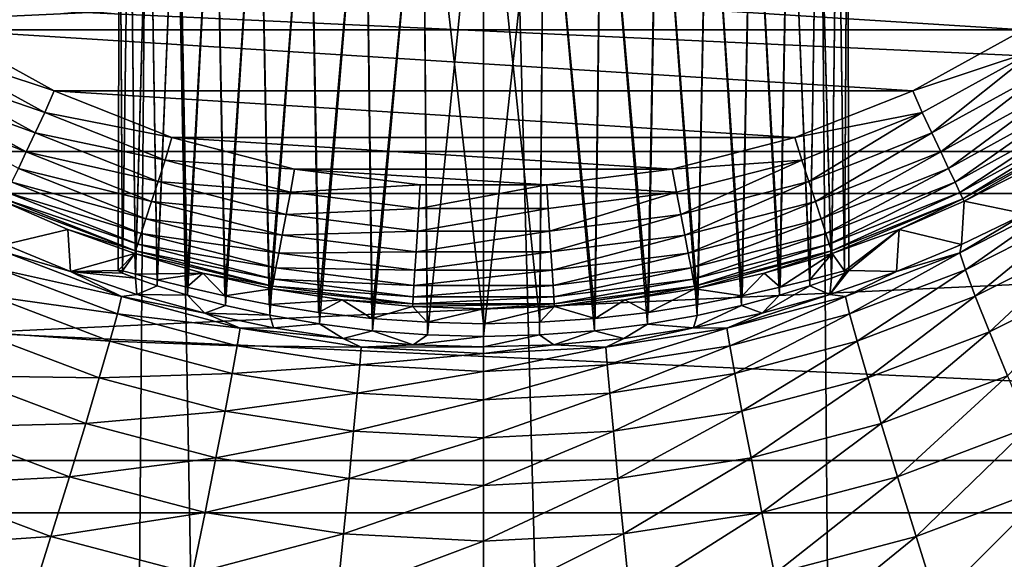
# Model space of a CAD drawing. Header units: metres. Extents: x -22 to 22, y 0 to 204.
# Tile 384 of 497: x -2.67 to 2.99, y 171.73 to 174.83. Entities that reach past the tile are written whole.
import ezdxf

# ---------------------------------------------------------------- set-up
doc = ezdxf.new("R2010")
doc.units = ezdxf.units.M
doc.layers.add('solid_002_SW0002', color=7, linetype='CONTINUOUS')
doc.layers.add('solid_002_SW0002_01', color=7, linetype='CONTINUOUS')

msp = doc.modelspace()

# ---------------------------------------------------------------- linework, layer by layer
at = {"layer": 'solid_002_SW0002'}
for points in [[(-1.887785, 182.670227, 261.700287), (-3.472393, 182.67691, 261.751129), (-2.719687, 81.176041, 275.085602)], [(-1.887785, 182.670227, 261.700287), (-2.719687, 81.176041, 275.085602), (0, 81.175316, 275.040649)], [(-1.887785, 182.670227, 261.700287), (0, 81.175316, 275.040649), (0, 182.667419, 261.678955)], [(2.719617, 81.176041, 275.085602), (1.887785, 182.670227, 261.700287), (0, 182.667419, 261.678955)], [(0, 81.175316, 275.040649), (2.719617, 81.176041, 275.085602), (0, 182.667419, 261.678955)], [(-2.099999, 173.390671, 248.948593), (-2.092617, 176.224991, 248.775787), (-2.092617, 176.228027, 249.124222)], [(-2.099999, 173.390671, 248.948593), (-2.092617, 176.228027, 249.124222), (-2.075305, 173.376251, 249.271103)], [(-2.075019, 173.388031, 248.627045), (-2.092617, 176.224991, 248.775787), (-2.099999, 173.390671, 248.948593)], [(-2.075305, 173.376251, 249.271103), (-2.092617, 176.228027, 249.124222), (-2.035573, 176.231003, 249.465027)], [(-2.075019, 173.388031, 248.627045), (-2.035573, 176.222015, 248.434967), (-2.092617, 176.224991, 248.775787)], [(-2.075305, 173.376251, 249.271103), (-2.035573, 176.231003, 249.465027), (-2.000496, 173.346603, 249.58876)], [(-2.000517, 173.369995, 248.31131), (-2.035573, 176.222015, 248.434967), (-2.075019, 173.388031, 248.627045)], [(-2.000496, 173.346603, 249.58876), (-2.035573, 176.231003, 249.465027), (-1.92292, 176.233871, 249.793991)], [(-2.000517, 173.369995, 248.31131), (-1.92292, 176.219147, 248.106003), (-2.035573, 176.222015, 248.434967)], [(-1.87676, 173.337006, 248.007782), (-1.92292, 176.219147, 248.106003), (-2.000517, 173.369995, 248.31131)], [(-2.000496, 173.346603, 249.58876), (-1.92292, 176.233871, 249.793991), (-1.875557, 173.302277, 249.894608)], [(-1.875557, 173.302277, 249.894608), (-1.92292, 176.233871, 249.793991), (-1.757639, 176.236526, 250.098633)], [(-1.87676, 173.337006, 248.007782), (-1.757639, 176.216492, 247.801376), (-1.92292, 176.219147, 248.106003)], [(-1.70465, 173.294037, 247.723557), (-1.757639, 176.216492, 247.801376), (-1.87676, 173.337006, 248.007782)], [(-1.875557, 173.302277, 249.894608), (-1.757639, 176.236526, 250.098633), (-1.702021, 173.249008, 250.180084)], [(-1.702021, 173.249008, 250.180084), (-1.757639, 176.236526, 250.098633), (-1.545283, 176.238922, 250.371933)], [(-1.70465, 173.294037, 247.723557), (-1.545283, 176.214096, 247.528061), (-1.757639, 176.216492, 247.801376)], [(-1.702021, 173.249008, 250.180084), (-1.545283, 176.238922, 250.371933), (-1.483831, 173.190323, 250.43602)], [(-1.483831, 173.190323, 250.43602), (-1.545283, 176.238922, 250.371933), (-1.289044, 176.240967, 250.607513)], [(-1.483831, 173.190323, 250.43602), (-1.289044, 176.240967, 250.607513), (-1.228096, 173.133072, 250.653458)], [(-1.228096, 173.133072, 250.653458), (-1.289044, 176.240967, 250.607513), (-0.999916, 176.24263, 250.796448)], [(-1.228096, 173.133072, 250.653458), (-0.999916, 176.24263, 250.796448), (-0.943473, 173.083237, 250.826126)], [(-0.943473, 173.083237, 250.826126), (-0.999916, 176.24263, 250.796448), (-0.681011, 176.243851, 250.936417)], [(-0.943473, 173.083237, 250.826126), (-0.681011, 176.243851, 250.936417), (-0.638995, 173.044083, 250.950424)], [(-0.638995, 173.044083, 250.950424), (-0.681011, 176.243851, 250.936417), (-0.348293, 176.244583, 251.02066)], [(-0.638995, 173.044083, 250.950424), (-0.348293, 176.244583, 251.02066), (-0.321844, 173.020294, 251.025192)], [(-1.487715, 173.2444, 247.467865), (-1.545283, 176.214096, 247.528061), (-1.70465, 173.294037, 247.723557)], [(-1.487715, 173.2444, 247.467865), (-1.289044, 176.212051, 247.292496), (-1.545283, 176.214096, 247.528061)], [(-1.232563, 173.194351, 247.249771), (-1.289044, 176.212051, 247.292496), (-1.487715, 173.2444, 247.467865)], [(-1.232563, 173.194351, 247.249771), (-0.999916, 176.210388, 247.103561), (-1.289044, 176.212051, 247.292496)], [(-0.94777, 173.149994, 247.076035), (-0.999916, 176.210388, 247.103561), (-1.232563, 173.194351, 247.249771)], [(-0.94777, 173.149994, 247.076035), (-0.681011, 176.209167, 246.963593), (-0.999916, 176.210388, 247.103561)], [(-0.642319, 173.114548, 246.950638), (-0.681011, 176.209167, 246.963593), (-0.94777, 173.149994, 247.076035)], [(-0.642319, 173.114548, 246.950638), (-0.348293, 176.208435, 246.879333), (-0.681011, 176.209167, 246.963593)], [(-0.323712, 173.092941, 246.875107), (-0.348293, 176.208435, 246.879333), (-0.642319, 173.114548, 246.950638)], [(0, 173.084946, 246.850006), (0, 176.208176, 246.850006), (-0.348293, 176.208435, 246.879333)], [(0, 173.084946, 246.850006), (-0.348293, 176.208435, 246.879333), (-0.323712, 173.092941, 246.875107)], [(20.197836, 175.91188, 0.72), (-20.197836, 175.91188, 0.72), (-19.582014, 174.07486, 0.72)], [(20.239058, 173.833023), (-20.239056, 173.833023), (-20.874525, 175.732819)], [(20.874525, 175.732819), (20.239058, 173.833023), (-20.874525, 175.732819)], [(3.104358, 174.773376, 241.25), (-3.104358, 174.773376, 241.25), (-3.694236, 175.20256, 241.25)], [(3.694235, 175.20256, 241.25), (3.104358, 174.773376, 241.25), (-3.694236, 175.20256, 241.25)], [(-3.174498, 174.657791, 241.263153), (-3.104358, 174.773376, 241.25), (-2.467815, 174.423157, 241.25)], [(2.467815, 174.423157, 241.25), (-2.467815, 174.423157, 241.25), (-3.104358, 174.773376, 241.25)], [(3.104358, 174.773376, 241.25), (2.467815, 174.423157, 241.25), (-3.104358, 174.773376, 241.25)], [(-3.244217, 174.547928, 241.30217), (-3.174498, 174.657791, 241.263153), (-2.522523, 174.299362, 241.263153)], [(-2.522523, 174.299362, 241.263153), (-3.174498, 174.657791, 241.263153), (-2.467815, 174.423157, 241.25)], [(-3.308585, 174.446503, 241.365585), (-3.244217, 174.547928, 241.30217), (-2.577923, 174.181641, 241.30217)], [(-2.577923, 174.181641, 241.30217), (-3.244217, 174.547928, 241.30217), (-2.522523, 174.299362, 241.263153)], [(-3.365179, 174.35733, 241.451004), (-3.308585, 174.446503, 241.365585), (-2.629072, 174.072937, 241.365585)], [(-2.629072, 174.072937, 241.365585), (-3.308585, 174.446503, 241.365585), (-2.577923, 174.181641, 241.30217)], [(-2.522523, 174.299362, 241.263153), (-2.467815, 174.423157, 241.25), (-1.790911, 174.154541, 241.25)], [(1.790911, 174.154541, 241.25), (-1.790911, 174.154541, 241.25), (-2.467815, 174.423157, 241.25)], [(2.467815, 174.423157, 241.25), (1.790911, 174.154541, 241.25), (-2.467815, 174.423157, 241.25)], [(-2.674042, 173.977371, 241.451004), (-3.365179, 174.35733, 241.451004), (-2.629072, 174.072937, 241.365585)], [(-2.577923, 174.181641, 241.30217), (-2.522523, 174.299362, 241.263153), (-1.830767, 174.025482, 241.263153)], [(-1.830767, 174.025482, 241.263153), (-2.522523, 174.299362, 241.263153), (-1.790911, 174.154541, 241.25)], [(-2.629072, 174.072937, 241.365585), (-2.577923, 174.181641, 241.30217), (-1.870974, 173.901733, 241.30217)], [(-1.870974, 173.901733, 241.30217), (-2.577923, 174.181641, 241.30217), (-1.830767, 174.025482, 241.263153)], [(-1.830767, 174.025482, 241.263153), (-1.790911, 174.154541, 241.25), (-1.08553, 173.973511, 241.25)], [(1.085529, 173.973511, 241.25), (-1.08553, 173.973511, 241.25), (-1.790911, 174.154541, 241.25)], [(1.790911, 174.154541, 241.25), (1.085529, 173.973511, 241.25), (-1.790911, 174.154541, 241.25)], [(19.582014, 174.07486, 0.72), (-19.582014, 174.07486, 0.72), (-18.79812, 172.298904, 0.72)], [(-2.674042, 173.977371, 241.451004), (-2.629072, 174.072937, 241.365585), (-1.908096, 173.787491, 241.365585)], [(-1.908096, 173.787491, 241.365585), (-2.629072, 174.072937, 241.365585), (-1.870974, 173.901733, 241.30217)], [(-1.870974, 173.901733, 241.30217), (-1.830767, 174.025482, 241.263153), (-1.110138, 173.840454, 241.263153)], [(-1.110138, 173.840454, 241.263153), (-1.830767, 174.025482, 241.263153), (-1.08553, 173.973511, 241.25)], [(-2.711141, 173.898529, 241.555222), (-2.674042, 173.977371, 241.451004), (-1.940734, 173.687027, 241.451004)], [(-1.940734, 173.687027, 241.451004), (-2.674042, 173.977371, 241.451004), (-1.908096, 173.787491, 241.365585)], [(-1.110138, 173.840454, 241.263153), (-1.08553, 173.973511, 241.25), (-0.364764, 173.882187, 241.25)], [(0.364763, 173.882187, 241.25), (-0.364764, 173.882187, 241.25), (-1.08553, 173.973511, 241.25)], [(1.085529, 173.973511, 241.25), (0.364763, 173.882187, 241.25), (-1.08553, 173.973511, 241.25)], [(-2.738971, 173.839386, 241.674301), (-2.711141, 173.898529, 241.555222), (-1.967659, 173.604172, 241.555222)], [(-1.967659, 173.604172, 241.555222), (-2.711141, 173.898529, 241.555222), (-1.940734, 173.687027, 241.451004)], [(-1.908096, 173.787491, 241.365585), (-1.870974, 173.901733, 241.30217), (-1.134519, 173.712646, 241.30217)], [(-1.134519, 173.712646, 241.30217), (-1.870974, 173.901733, 241.30217), (-1.110138, 173.840454, 241.263153)], [(-2.756485, 173.80217, 241.803772), (-2.738971, 173.839386, 241.674301), (-1.987858, 173.542007, 241.674301)], [(-1.987858, 173.542007, 241.674301), (-2.738971, 173.839386, 241.674301), (-1.967659, 173.604172, 241.555222)], [(-1.134519, 173.712646, 241.30217), (-1.110138, 173.840454, 241.263153), (-0.372002, 173.747208, 241.263153)], [(-0.372002, 173.747208, 241.263153), (-1.110138, 173.840454, 241.263153), (-0.364764, 173.882187, 241.25)], [(19.429903, 171.997269), (-19.429903, 171.997253), (-20.239056, 173.833023)], [(20.239058, 173.833023), (19.429903, 171.997269), (-20.239056, 173.833023)], [(-2.000568, 173.502884, 241.803772), (-2.763016, 173.7883, 241.93779), (-2.756485, 173.80217, 241.803772)], [(-2.749264, 173.53978, 254.544785), (-2.763016, 173.7883, 241.93779), (-2.388876, 173.626389, 241.93779)], [(-2.000568, 173.502884, 241.803772), (-2.388876, 173.626389, 241.93779), (-2.763016, 173.7883, 241.93779)], [(-2.000568, 173.502884, 241.803772), (-2.756485, 173.80217, 241.803772), (-1.987858, 173.542007, 241.674301)], [(-1.940734, 173.687027, 241.451004), (-1.908096, 173.787491, 241.365585), (-1.157029, 173.594635, 241.365585)], [(-1.157029, 173.594635, 241.365585), (-1.908096, 173.787491, 241.365585), (-1.134519, 173.712646, 241.30217)], [(-0.380171, 173.61734, 241.30217), (-1.134519, 173.712646, 241.30217), (-0.372002, 173.747208, 241.263153)], [(-1.967659, 173.604172, 241.555222), (-1.940734, 173.687027, 241.451004), (-1.17682, 173.490891, 241.451004)], [(-1.17682, 173.490891, 241.451004), (-1.940734, 173.687027, 241.451004), (-1.157029, 173.594635, 241.365585)], [(-1.157029, 173.594635, 241.365585), (-1.134519, 173.712646, 241.30217), (-0.380171, 173.61734, 241.30217)], [(-2.37504, 173.385315, 254.53125), (-2.749264, 173.53978, 254.544785), (-2.388876, 173.626389, 241.93779)], [(-2.37504, 173.385315, 254.53125), (-2.388876, 173.626389, 241.93779), (-2.005308, 173.488297, 241.93779)], [(-2.000568, 173.502884, 241.803772), (-2.005308, 173.488297, 241.93779), (-2.388876, 173.626389, 241.93779)], [(-0.387714, 173.497452, 241.365585), (-1.157029, 173.594635, 241.365585), (-0.380171, 173.61734, 241.30217)], [(-1.987858, 173.542007, 241.674301), (-1.967659, 173.604172, 241.555222), (-1.193147, 173.405304, 241.555222)], [(-1.193147, 173.405304, 241.555222), (-1.967659, 173.604172, 241.555222), (-1.17682, 173.490891, 241.451004)], [(-1.17682, 173.490891, 241.451004), (-1.157029, 173.594635, 241.365585), (-0.387714, 173.497452, 241.365585)], [(-2.73846, 173.492584, 254.974823), (-2.749264, 173.53978, 254.544785), (-2.37504, 173.385315, 254.53125)], [(-1.213102, 173.30069, 241.803772), (-2.005308, 173.488297, 241.93779), (-2.000568, 173.502884, 241.803772)], [(-2.000568, 173.502884, 241.803772), (-1.987858, 173.542007, 241.674301), (-1.205394, 173.341095, 241.674301)], [(-1.213102, 173.30069, 241.803772), (-2.000568, 173.502884, 241.803772), (-1.205394, 173.341095, 241.674301)], [(-1.205394, 173.341095, 241.674301), (-1.987858, 173.542007, 241.674301), (-1.193147, 173.405304, 241.555222)], [(-2.73846, 173.492584, 254.974823), (-2.080375, 173.241028, 254.952728), (-2.770292, 173.395264, 255.400452)], [(-2.73846, 173.492584, 254.974823), (-2.37504, 173.385315, 254.53125), (-2.080375, 173.241028, 254.952728)], [(-2.099999, 173.390671, 248.948593), (-2.37504, 173.385315, 254.53125), (-2.005308, 173.488297, 241.93779)], [(-2.075019, 173.388031, 248.627045), (-2.099999, 173.390671, 248.948593), (-2.005308, 173.488297, 241.93779)], [(-2.000517, 173.369995, 248.31131), (-2.075019, 173.388031, 248.627045), (-2.005308, 173.488297, 241.93779)], [(-2.000517, 173.369995, 248.31131), (-2.005308, 173.488297, 241.93779), (-1.613827, 173.374557, 241.93779)], [(-1.213102, 173.30069, 241.803772), (-1.613827, 173.374557, 241.93779), (-2.005308, 173.488297, 241.93779)], [(-1.193147, 173.405304, 241.555222), (-1.17682, 173.490891, 241.451004), (-0.394346, 173.392044, 241.451004)], [(-0.394346, 173.392044, 241.451004), (-1.17682, 173.490891, 241.451004), (-0.387714, 173.497452, 241.365585)], [(-2.770292, 173.395264, 255.400452), (-2.104257, 173.141693, 255.378418), (-2.827332, 173.242538, 255.806747)], [(-2.080375, 173.241028, 254.952728), (-2.104257, 173.141693, 255.378418), (-2.770292, 173.395264, 255.400452)], [(-2.099999, 173.390671, 248.948593), (-2.075305, 173.376251, 249.271103), (-2.37504, 173.385315, 254.53125)], [(-1.205394, 173.341095, 241.674301), (-1.193147, 173.405304, 241.555222), (-0.399817, 173.305084, 241.555222)], [(-0.399817, 173.305084, 241.555222), (-1.193147, 173.405304, 241.555222), (-0.394346, 173.392044, 241.451004)], [(-2.000496, 173.346603, 249.58876), (-1.992303, 173.253708, 254.519669), (-2.37504, 173.385315, 254.53125)], [(-2.080375, 173.241028, 254.952728), (-2.37504, 173.385315, 254.53125), (-1.992303, 173.253708, 254.519669)], [(-2.075305, 173.376251, 249.271103), (-2.000496, 173.346603, 249.58876), (-2.37504, 173.385315, 254.53125)], [(-1.87676, 173.337006, 248.007782), (-2.000517, 173.369995, 248.31131), (-1.613827, 173.374557, 241.93779)], [(-2.000496, 173.346603, 249.58876), (-1.875557, 173.302277, 249.894608), (-1.992303, 173.253708, 254.519669)], [(-1.70465, 173.294037, 247.723557), (-1.87676, 173.337006, 248.007782), (-1.613827, 173.374557, 241.93779)], [(-1.487715, 173.2444, 247.467865), (-1.70465, 173.294037, 247.723557), (-1.613827, 173.374557, 241.93779)], [(-1.487715, 173.2444, 247.467865), (-1.613827, 173.374557, 241.93779), (-1.215976, 173.285629, 241.93779)], [(-1.213102, 173.30069, 241.803772), (-1.215976, 173.285629, 241.93779), (-1.613827, 173.374557, 241.93779)], [(-1.213102, 173.30069, 241.803772), (-1.205394, 173.341095, 241.674301), (-0.403922, 173.239853, 241.674301)], [(-0.403922, 173.239853, 241.674301), (-1.205394, 173.341095, 241.674301), (-0.399817, 173.305084, 241.555222)], [(-1.875557, 173.302277, 249.894608), (-1.702021, 173.249008, 250.180084), (-1.992303, 173.253708, 254.519669)], [(-1.232563, 173.194351, 247.249771), (-1.487715, 173.2444, 247.467865), (-1.215976, 173.285629, 241.93779)], [(-1.232563, 173.194351, 247.249771), (-1.215976, 173.285629, 241.93779), (-0.813327, 173.221863, 241.93779)], [(-0.406504, 173.198807, 241.803772), (-1.215976, 173.285629, 241.93779), (-1.213102, 173.30069, 241.803772)], [(-0.406504, 173.198807, 241.803772), (-0.813327, 173.221863, 241.93779), (-1.215976, 173.285629, 241.93779)], [(-0.406504, 173.198807, 241.803772), (-1.213102, 173.30069, 241.803772), (-0.403922, 173.239853, 241.674301)], [(-2.827332, 173.242538, 255.806747), (-2.147305, 172.984573, 255.78476), (-2.908364, 173.037628, 256.185028)], [(-2.104257, 173.141693, 255.378418), (-2.147305, 172.984573, 255.78476), (-2.827332, 173.242538, 255.806747)], [(-2.080375, 173.241028, 254.952728), (-1.399661, 173.059357, 254.936752), (-2.104257, 173.141693, 255.378418)], [(-2.080375, 173.241028, 254.952728), (-1.992303, 173.253708, 254.519669), (-1.602431, 173.145416, 254.510117)], [(-2.080375, 173.241028, 254.952728), (-1.602431, 173.145416, 254.510117), (-1.399661, 173.059357, 254.936752)], [(-1.702021, 173.249008, 250.180084), (-1.602431, 173.145416, 254.510117), (-1.992303, 173.253708, 254.519669)], [(-1.702021, 173.249008, 250.180084), (-1.483831, 173.190323, 250.43602), (-1.602431, 173.145416, 254.510117)], [(-0.94777, 173.149994, 247.076035), (-1.232563, 173.194351, 247.249771), (-0.813327, 173.221863, 241.93779)], [(-0.642319, 173.114548, 246.950638), (-0.94777, 173.149994, 247.076035), (-0.813327, 173.221863, 241.93779)], [(-0.642319, 173.114548, 246.950638), (-0.813327, 173.221863, 241.93779), (-0.407467, 173.183487, 241.93779)], [(-0.406504, 173.198807, 241.803772), (-0.407467, 173.183487, 241.93779), (-0.813327, 173.221863, 241.93779)], [(-1.483831, 173.190323, 250.43602), (-1.228096, 173.133072, 250.653458), (-1.602431, 173.145416, 254.510117)], [(-0.323712, 173.092941, 246.875107), (-0.642319, 173.114548, 246.950638), (-0.407467, 173.183487, 241.93779)], [(0.406504, 173.198807, 241.803772), (0, 173.170685, 241.93779), (-0.407467, 173.183487, 241.93779)], [(0.406504, 173.198807, 241.803772), (-0.407467, 173.183487, 241.93779), (-0.406504, 173.198807, 241.803772)], [(-2.104257, 173.141693, 255.378418), (-1.415582, 172.958618, 255.362488), (-2.147305, 172.984573, 255.78476)], [(-1.399661, 173.059357, 254.936752), (-1.415582, 172.958618, 255.362488), (-2.104257, 173.141693, 255.378418)], [(-1.228096, 173.133072, 250.653458), (-1.206821, 173.060806, 254.502686), (-1.602431, 173.145416, 254.510117)], [(-1.399661, 173.059357, 254.936752), (-1.602431, 173.145416, 254.510117), (-1.206821, 173.060806, 254.502686)], [(-1.228096, 173.133072, 250.653458), (-0.943473, 173.083237, 250.826126), (-1.206821, 173.060806, 254.502686)], [(-1.399661, 173.059357, 254.936752), (-0.703492, 172.949585, 254.927094), (-1.415582, 172.958618, 255.362488)], [(-1.399661, 173.059357, 254.936752), (-1.206821, 173.060806, 254.502686), (-0.806909, 173.000168, 254.497375)], [(-1.399661, 173.059357, 254.936752), (-0.806909, 173.000168, 254.497375), (-0.703492, 172.949585, 254.927094)], [(-0.943473, 173.083237, 250.826126), (-0.806909, 173.000168, 254.497375), (-1.206821, 173.060806, 254.502686)], [(-0.943473, 173.083237, 250.826126), (-0.638995, 173.044083, 250.950424), (-0.806909, 173.000168, 254.497375)], [(-2.908364, 173.037628, 256.185028), (-2.208604, 172.773026, 256.163116), (-3.011664, 172.784927, 256.527252)], [(-2.147305, 172.984573, 255.78476), (-2.208604, 172.773026, 256.163116), (-2.908364, 173.037628, 256.185028)], [(-0.638995, 173.044083, 250.950424), (-0.404149, 172.963699, 254.494171), (-0.806909, 173.000168, 254.497375)], [(-0.703492, 172.949585, 254.927094), (-0.806909, 173.000168, 254.497375), (-0.404149, 172.963699, 254.494171)], [(-0.638995, 173.044083, 250.950424), (-0.321844, 173.020294, 251.025192), (-0.404149, 172.963699, 254.494171)], [(-0.321844, 173.020294, 251.025192), (0, 173.011627, 251.050003), (-0.404149, 172.963699, 254.494171)], [(0, 173.011627, 251.050003), (0, 172.951538, 254.493057), (-0.404149, 172.963699, 254.494171)], [(0.3216, 173.020279, 251.025223), (0.404113, 172.963699, 254.494171), (0, 172.951538, 254.493057)], [(-2.147305, 172.984573, 255.78476), (-1.444406, 172.798386, 255.768875), (-2.208604, 172.773026, 256.163116)], [(-1.415582, 172.958618, 255.362488), (-1.444406, 172.798386, 255.768875), (-2.147305, 172.984573, 255.78476)], [(-1.415582, 172.958618, 255.362488), (-0.71145, 172.848007, 255.352859), (-1.444406, 172.798386, 255.768875)], [(-0.703492, 172.949585, 254.927094), (-0.71145, 172.848007, 255.352859), (-1.415582, 172.958618, 255.362488)], [(-0.703492, 172.949585, 254.927094), (0, 172.912827, 254.923874), (-0.71145, 172.848007, 255.352859)], [(-0.703492, 172.949585, 254.927094), (-0.404149, 172.963699, 254.494171), (0, 172.951538, 254.493057)], [(-0.71145, 172.848007, 255.352859), (-0.725896, 172.685913, 255.759262), (-1.444406, 172.798386, 255.768875)], [(-0.71145, 172.848007, 255.352859), (0, 172.810974, 255.34964), (-0.725896, 172.685913, 255.759262)], [(-3.011664, 172.784927, 256.527252), (-2.286847, 172.51152, 256.505371), (-3.13503, 172.489792, 256.826141)], [(-2.208604, 172.773026, 256.163116), (-2.286847, 172.51152, 256.505371), (-3.011664, 172.784927, 256.527252)], [(-2.208604, 172.773026, 256.163116), (-1.48552, 172.582062, 256.147247), (-2.286847, 172.51152, 256.505371)], [(-1.444406, 172.798386, 255.768875), (-1.48552, 172.582062, 256.147247), (-2.208604, 172.773026, 256.163116)], [(-1.444406, 172.798386, 255.768875), (-0.725896, 172.685913, 255.759262), (-1.48552, 172.582062, 256.147247)], [(-0.725896, 172.685913, 255.759262), (-0.746522, 172.466721, 256.137665), (-1.48552, 172.582062, 256.147247)], [(-0.725896, 172.685913, 255.759262), (0, 172.648254, 255.756058), (-0.746522, 172.466721, 256.137665)], [(-1.48552, 172.582062, 256.147247), (-1.538049, 172.314255, 256.489563), (-2.286847, 172.51152, 256.505371)], [(-1.48552, 172.582062, 256.147247), (-0.746522, 172.466721, 256.137665), (-1.538049, 172.314255, 256.489563)], [(-3.13503, 172.489792, 256.826141), (-2.380368, 172.205658, 256.804321), (-3.275837, 172.158524, 257.075317)], [(-2.286847, 172.51152, 256.505371), (-2.380368, 172.205658, 256.804321), (-3.13503, 172.489792, 256.826141)], [(-2.286847, 172.51152, 256.505371), (-1.538049, 172.314255, 256.489563), (-2.380368, 172.205658, 256.804321)], [(-0.746522, 172.466721, 256.137665), (-0.772889, 172.195114, 256.47998), (-1.538049, 172.314255, 256.489563)], [(-0.746522, 172.466721, 256.137665), (0, 172.428116, 256.13446), (-0.772889, 172.195114, 256.47998)], [(-1.538049, 172.314255, 256.489563), (-1.600873, 172.000671, 256.788513), (-2.380368, 172.205658, 256.804321)], [(-1.538049, 172.314255, 256.489563), (-0.772889, 172.195114, 256.47998), (-1.600873, 172.000671, 256.788513)], [(18.79812, 172.298904, 0.72), (-18.79812, 172.298904, 0.72), (-17.854202, 170.604904, 0.72)], [(-2.380368, 172.205658, 256.804321), (-2.487177, 171.861938, 257.053528), (-3.275837, 172.158524, 257.075317)], [(-2.380368, 172.205658, 256.804321), (-1.600873, 172.000671, 256.788513), (-2.487177, 171.861938, 257.053528)], [(-3.275837, 172.158524, 257.075317), (-2.487177, 171.861938, 257.053528), (-3.431086, 171.798172, 257.26947)], [(-0.772889, 172.195114, 256.47998), (-0.804436, 171.876877, 256.778961), (-1.600873, 172.000671, 256.788513)], [(-0.772889, 172.195114, 256.47998), (0, 172.155243, 256.476807), (-0.804436, 171.876877, 256.778961)], [(19.429903, 171.997269), (18.454901, 170.245438), (-19.429903, 171.997253)], [(18.454901, 170.245438), (-18.454901, 170.245438), (-19.429903, 171.997253)], [(-1.600873, 172.000671, 256.788513), (-1.672655, 171.647995, 257.03775), (-2.487177, 171.861938, 257.053528)], [(-1.600873, 172.000671, 256.788513), (-0.804436, 171.876877, 256.778961), (-1.672655, 171.647995, 257.03775)], [(-2.487177, 171.861938, 257.053528), (-2.604998, 171.487686, 257.247711), (-3.431086, 171.798172, 257.26947)], [(-2.487177, 171.861938, 257.053528), (-1.672655, 171.647995, 257.03775), (-2.604998, 171.487686, 257.247711)], [(-0.804436, 171.876877, 256.778961), (-0.840491, 171.518784, 257.028198), (-1.672655, 171.647995, 257.03775)], [(-0.804436, 171.876877, 256.778961), (0, 171.835449, 256.775787), (-0.840491, 171.518784, 257.028198)], [(-3.431086, 171.798172, 257.26947), (-2.604998, 171.487686, 257.247711), (-3.597471, 171.416412, 257.40448)]]:
    msp.add_3dface(points, dxfattribs=at)
at = {"layer": 'solid_002_SW0002_01'}
for points in [[(2.719617, 81.176041, 275.085602), (3.472393, 182.67691, 261.751129), (1.887785, 182.670227, 261.700287)], [(2.719617, 81.176041, 275.085602), (5.436296, 81.178215, 275.220306), (3.472393, 182.67691, 261.751129)], [(-0.321844, 173.020294, 251.025192), (-0.348293, 176.244583, 251.02066), (0, 176.244843, 251.050003)], [(-0.321844, 173.020294, 251.025192), (0, 176.244843, 251.050003), (0, 173.011627, 251.050003)], [(0, 173.011627, 251.050003), (0, 176.244843, 251.050003), (0.348293, 176.244583, 251.02066)], [(0.3216, 173.020279, 251.025223), (0, 173.011627, 251.050003), (0.348293, 176.244583, 251.02066)], [(0.3216, 173.020279, 251.025223), (0.348293, 176.244583, 251.02066), (0.638576, 173.044037, 250.950562)], [(0.638576, 173.044037, 250.950562), (0.348293, 176.244583, 251.02066), (0.681011, 176.243851, 250.936417)], [(0.638576, 173.044037, 250.950562), (0.681011, 176.243851, 250.936417), (0.942956, 173.083145, 250.826385)], [(0.942956, 173.083145, 250.826385), (0.681011, 176.243851, 250.936417), (0.999916, 176.24263, 250.796448)], [(0.942956, 173.083145, 250.826385), (0.999916, 176.24263, 250.796448), (1.227582, 173.132965, 250.653839)], [(1.227582, 173.132965, 250.653839), (0.999916, 176.24263, 250.796448), (1.289044, 176.240967, 250.607513)], [(1.227582, 173.132965, 250.653839), (1.289044, 176.240967, 250.607513), (1.483387, 173.190216, 250.436462)], [(1.483387, 173.190216, 250.436462), (1.289044, 176.240967, 250.607513), (1.545283, 176.238922, 250.371933)], [(1.483387, 173.190216, 250.436462), (1.545283, 176.238922, 250.371933), (1.701681, 173.248901, 250.180557)], [(1.701681, 173.248901, 250.180557), (1.545283, 176.238922, 250.371933), (1.757639, 176.236526, 250.098633)], [(1.704775, 173.294083, 247.723724), (1.757639, 176.216492, 247.801376), (1.545283, 176.214096, 247.528061)], [(1.701681, 173.248901, 250.180557), (1.757639, 176.236526, 250.098633), (1.875287, 173.302185, 249.895142)], [(1.876844, 173.337036, 248.00795), (1.757639, 176.216492, 247.801376), (1.704775, 173.294083, 247.723724)], [(1.875287, 173.302185, 249.895142), (1.757639, 176.236526, 250.098633), (1.92292, 176.233871, 249.793991)], [(1.876844, 173.337036, 248.00795), (1.92292, 176.219147, 248.106003), (1.757639, 176.216492, 247.801376)], [(1.875287, 173.302185, 249.895142), (1.92292, 176.233871, 249.793991), (2.000273, 173.346527, 249.589462)], [(2.000656, 173.370026, 248.311737), (1.92292, 176.219147, 248.106003), (1.876844, 173.337036, 248.00795)], [(2.000273, 173.346527, 249.589462), (1.92292, 176.233871, 249.793991), (2.035573, 176.231003, 249.465027)], [(2.000656, 173.370026, 248.311737), (2.035573, 176.222015, 248.434967), (1.92292, 176.219147, 248.106003)], [(2.000273, 173.346527, 249.589462), (2.035573, 176.231003, 249.465027), (2.075166, 173.37619, 249.272003)], [(2.075137, 173.388046, 248.627808), (2.035573, 176.222015, 248.434967), (2.000656, 173.370026, 248.311737)], [(2.075166, 173.37619, 249.272003), (2.035573, 176.231003, 249.465027), (2.092617, 176.228027, 249.124222)], [(2.075137, 173.388046, 248.627808), (2.092617, 176.224991, 248.775787), (2.035573, 176.222015, 248.434967)], [(2.1, 173.390656, 248.949615), (2.092617, 176.224991, 248.775787), (2.075137, 173.388046, 248.627808)], [(2.075166, 173.37619, 249.272003), (2.092617, 176.228027, 249.124222), (2.1, 173.390656, 248.949615)], [(2.1, 173.390656, 248.949615), (2.092617, 176.228027, 249.124222), (2.092617, 176.224991, 248.775787)], [(0.323937, 173.092957, 246.875137), (0.348293, 176.208435, 246.879333), (0, 176.208176, 246.850006)], [(0.323937, 173.092957, 246.875137), (0, 176.208176, 246.850006), (0, 173.084946, 246.850006)], [(0.642696, 173.114578, 246.95076), (0.348293, 176.208435, 246.879333), (0.323937, 173.092957, 246.875137)], [(0.642696, 173.114578, 246.95076), (0.681011, 176.209167, 246.963593), (0.348293, 176.208435, 246.879333)], [(0.948221, 173.150055, 247.076263), (0.681011, 176.209167, 246.963593), (0.642696, 173.114578, 246.95076)], [(0.948221, 173.150055, 247.076263), (0.999916, 176.210388, 247.103561), (0.681011, 176.209167, 246.963593)], [(1.23297, 173.194427, 247.250061), (0.999916, 176.210388, 247.103561), (0.948221, 173.150055, 247.076263)], [(1.23297, 173.194427, 247.250061), (1.289044, 176.212051, 247.292496), (0.999916, 176.210388, 247.103561)], [(1.488004, 173.244461, 247.468155), (1.289044, 176.212051, 247.292496), (1.23297, 173.194427, 247.250061)], [(1.488004, 173.244461, 247.468155), (1.545283, 176.214096, 247.528061), (1.289044, 176.212051, 247.292496)], [(1.704775, 173.294083, 247.723724), (1.545283, 176.214096, 247.528061), (1.488004, 173.244461, 247.468155)], [(20.197836, 175.91188, 0.72), (-19.582014, 174.07486, 0.72), (19.582014, 174.07486, 0.72)], [(3.174498, 174.657791, 241.263153), (2.467815, 174.423157, 241.25), (3.104358, 174.773376, 241.25)], [(3.174498, 174.657791, 241.263153), (2.522523, 174.299362, 241.263153), (2.467815, 174.423157, 241.25)], [(2.577923, 174.181641, 241.30217), (2.522523, 174.299362, 241.263153), (3.174498, 174.657791, 241.263153)], [(3.244217, 174.547928, 241.30217), (2.577923, 174.181641, 241.30217), (3.174498, 174.657791, 241.263153)], [(2.629072, 174.072937, 241.365585), (2.577923, 174.181641, 241.30217), (3.244217, 174.547928, 241.30217)], [(3.308585, 174.446503, 241.365585), (2.629072, 174.072937, 241.365585), (3.244217, 174.547928, 241.30217)], [(2.522523, 174.299362, 241.263153), (1.790911, 174.154541, 241.25), (2.467815, 174.423157, 241.25)], [(2.674042, 173.977371, 241.451004), (2.629072, 174.072937, 241.365585), (3.308585, 174.446503, 241.365585)], [(3.365179, 174.35733, 241.451004), (2.674042, 173.977371, 241.451004), (3.308585, 174.446503, 241.365585)], [(2.711141, 173.898529, 241.555222), (2.674042, 173.977371, 241.451004), (3.365179, 174.35733, 241.451004)], [(3.411866, 174.283752, 241.555222), (2.711141, 173.898529, 241.555222), (3.365179, 174.35733, 241.451004)], [(2.522523, 174.299362, 241.263153), (1.830767, 174.025482, 241.263153), (1.790911, 174.154541, 241.25)], [(1.870974, 173.901733, 241.30217), (1.830767, 174.025482, 241.263153), (2.522523, 174.299362, 241.263153)], [(2.577923, 174.181641, 241.30217), (1.870974, 173.901733, 241.30217), (2.522523, 174.299362, 241.263153)], [(2.738971, 173.839386, 241.674301), (2.711141, 173.898529, 241.555222), (3.411866, 174.283752, 241.555222)], [(3.446889, 174.228577, 241.674301), (2.738971, 173.839386, 241.674301), (3.411866, 174.283752, 241.555222)], [(1.908096, 173.787491, 241.365585), (1.870974, 173.901733, 241.30217), (2.577923, 174.181641, 241.30217)], [(2.629072, 174.072937, 241.365585), (1.908096, 173.787491, 241.365585), (2.577923, 174.181641, 241.30217)], [(2.756485, 173.80217, 241.803772), (2.738971, 173.839386, 241.674301), (3.446889, 174.228577, 241.674301)], [(3.46893, 174.193848, 241.803772), (2.756485, 173.80217, 241.803772), (3.446889, 174.228577, 241.674301)], [(3.46893, 174.193848, 241.803772), (2.763016, 173.7883, 241.93779), (2.756485, 173.80217, 241.803772)], [(3.46893, 174.193848, 241.803772), (3.126251, 173.973373, 241.93779), (2.763016, 173.7883, 241.93779)], [(1.830767, 174.025482, 241.263153), (1.085529, 173.973511, 241.25), (1.790911, 174.154541, 241.25)], [(19.582014, 174.07486, 0.72), (-18.79812, 172.298904, 0.72), (18.79812, 172.298904, 0.72)], [(1.940734, 173.687027, 241.451004), (1.908096, 173.787491, 241.365585), (2.629072, 174.072937, 241.365585)], [(2.674042, 173.977371, 241.451004), (1.940734, 173.687027, 241.451004), (2.629072, 174.072937, 241.365585)], [(1.830767, 174.025482, 241.263153), (1.110138, 173.840454, 241.263153), (1.085529, 173.973511, 241.25)], [(1.134519, 173.712646, 241.30217), (1.110138, 173.840454, 241.263153), (1.830767, 174.025482, 241.263153)], [(1.870974, 173.901733, 241.30217), (1.134519, 173.712646, 241.30217), (1.830767, 174.025482, 241.263153)], [(1.110138, 173.840454, 241.263153), (0.364763, 173.882187, 241.25), (1.085529, 173.973511, 241.25)], [(1.967659, 173.604172, 241.555222), (1.940734, 173.687027, 241.451004), (2.674042, 173.977371, 241.451004)], [(2.711141, 173.898529, 241.555222), (1.967659, 173.604172, 241.555222), (2.674042, 173.977371, 241.451004)], [(3.113266, 173.716354, 254.560333), (2.763016, 173.7883, 241.93779), (3.126251, 173.973373, 241.93779)], [(1.157029, 173.594635, 241.365585), (1.134519, 173.712646, 241.30217), (1.870974, 173.901733, 241.30217)], [(1.908096, 173.787491, 241.365585), (1.157029, 173.594635, 241.365585), (1.870974, 173.901733, 241.30217)], [(1.987858, 173.542007, 241.674301), (1.967659, 173.604172, 241.555222), (2.711141, 173.898529, 241.555222)], [(2.738971, 173.839386, 241.674301), (1.987858, 173.542007, 241.674301), (2.711141, 173.898529, 241.555222)], [(-0.372002, 173.747208, 241.263153), (-0.364764, 173.882187, 241.25), (0.364763, 173.882187, 241.25)], [(0.372002, 173.747208, 241.263153), (-0.372002, 173.747208, 241.263153), (0.364763, 173.882187, 241.25)], [(1.110138, 173.840454, 241.263153), (0.372002, 173.747208, 241.263153), (0.364763, 173.882187, 241.25)], [(0.380171, 173.61734, 241.30217), (0.372002, 173.747208, 241.263153), (1.110138, 173.840454, 241.263153)], [(1.134519, 173.712646, 241.30217), (0.380171, 173.61734, 241.30217), (1.110138, 173.840454, 241.263153)], [(2.000568, 173.502884, 241.803772), (1.987858, 173.542007, 241.674301), (2.738971, 173.839386, 241.674301)], [(2.756485, 173.80217, 241.803772), (2.000568, 173.502884, 241.803772), (2.738971, 173.839386, 241.674301)], [(1.17682, 173.490891, 241.451004), (1.157029, 173.594635, 241.365585), (1.908096, 173.787491, 241.365585)], [(1.940734, 173.687027, 241.451004), (1.17682, 173.490891, 241.451004), (1.908096, 173.787491, 241.365585)], [(2.756485, 173.80217, 241.803772), (2.005308, 173.488297, 241.93779), (2.000568, 173.502884, 241.803772)], [(2.756485, 173.80217, 241.803772), (2.388876, 173.626389, 241.93779), (2.005308, 173.488297, 241.93779)], [(2.756485, 173.80217, 241.803772), (2.763016, 173.7883, 241.93779), (2.388876, 173.626389, 241.93779)], [(2.748929, 173.539627, 254.544769), (2.388876, 173.626389, 241.93779), (2.763016, 173.7883, 241.93779)], [(2.738671, 173.492676, 254.974823), (3.113266, 173.716354, 254.560333), (3.367074, 173.811417, 255.002808)], [(2.738671, 173.492676, 254.974823), (3.367074, 173.811417, 255.002808), (2.770506, 173.395355, 255.400467)], [(3.113266, 173.716354, 254.560333), (2.748929, 173.539627, 254.544769), (2.763016, 173.7883, 241.93779)], [(3.367074, 173.811417, 255.002808), (3.406829, 173.716766, 255.428375), (2.770506, 173.395355, 255.400467)], [(-0.380171, 173.61734, 241.30217), (-0.372002, 173.747208, 241.263153), (0.372002, 173.747208, 241.263153)], [(0.380171, 173.61734, 241.30217), (-0.380171, 173.61734, 241.30217), (0.372002, 173.747208, 241.263153)], [(0.387714, 173.497452, 241.365585), (0.380171, 173.61734, 241.30217), (1.134519, 173.712646, 241.30217)], [(1.157029, 173.594635, 241.365585), (0.387714, 173.497452, 241.365585), (1.134519, 173.712646, 241.30217)], [(1.193147, 173.405304, 241.555222), (1.17682, 173.490891, 241.451004), (1.940734, 173.687027, 241.451004)], [(1.967659, 173.604172, 241.555222), (1.193147, 173.405304, 241.555222), (1.940734, 173.687027, 241.451004)], [(2.738671, 173.492676, 254.974823), (2.748929, 173.539627, 254.544769), (3.113266, 173.716354, 254.560333)], [(2.770506, 173.395355, 255.400467), (3.406829, 173.716766, 255.428375), (2.82755, 173.24263, 255.806747)], [(3.406829, 173.716766, 255.428375), (3.477542, 173.569687, 255.83461), (2.82755, 173.24263, 255.806747)], [(-0.387714, 173.497452, 241.365585), (-0.380171, 173.61734, 241.30217), (0.380171, 173.61734, 241.30217)], [(0.387714, 173.497452, 241.365585), (-0.387714, 173.497452, 241.365585), (0.380171, 173.61734, 241.30217)], [(2.075137, 173.388046, 248.627808), (2.005308, 173.488297, 241.93779), (2.388876, 173.626389, 241.93779)], [(2.1, 173.390656, 248.949615), (2.075137, 173.388046, 248.627808), (2.388876, 173.626389, 241.93779)], [(2.1, 173.390656, 248.949615), (2.388876, 173.626389, 241.93779), (2.374737, 173.385208, 254.531235)], [(2.748929, 173.539627, 254.544769), (2.374737, 173.385208, 254.531235), (2.388876, 173.626389, 241.93779)], [(0.394346, 173.392044, 241.451004), (0.387714, 173.497452, 241.365585), (1.157029, 173.594635, 241.365585)], [(1.17682, 173.490891, 241.451004), (0.394346, 173.392044, 241.451004), (1.157029, 173.594635, 241.365585)], [(1.205394, 173.341095, 241.674301), (1.193147, 173.405304, 241.555222), (1.967659, 173.604172, 241.555222)], [(1.987858, 173.542007, 241.674301), (1.205394, 173.341095, 241.674301), (1.967659, 173.604172, 241.555222)], [(2.82755, 173.24263, 255.806747), (3.477542, 173.569687, 255.83461), (2.908588, 173.037735, 256.185028)], [(3.477542, 173.569687, 255.83461), (3.577709, 173.373306, 256.21283), (2.908588, 173.037735, 256.185028)], [(1.213102, 173.30069, 241.803772), (1.205394, 173.341095, 241.674301), (1.987858, 173.542007, 241.674301)], [(2.000568, 173.502884, 241.803772), (1.213102, 173.30069, 241.803772), (1.987858, 173.542007, 241.674301)], [(2.000568, 173.502884, 241.803772), (1.215976, 173.285629, 241.93779), (1.213102, 173.30069, 241.803772)], [(2.000568, 173.502884, 241.803772), (1.613827, 173.374557, 241.93779), (1.215976, 173.285629, 241.93779)], [(2.000568, 173.502884, 241.803772), (2.005308, 173.488297, 241.93779), (1.613827, 173.374557, 241.93779)], [(2.738671, 173.492676, 254.974823), (2.374737, 173.385208, 254.531235), (2.748929, 173.539627, 254.544769)], [(-0.394346, 173.392044, 241.451004), (-0.387714, 173.497452, 241.365585), (0.387714, 173.497452, 241.365585)], [(0.394346, 173.392044, 241.451004), (-0.394346, 173.392044, 241.451004), (0.387714, 173.497452, 241.365585)], [(0.399817, 173.305084, 241.555222), (0.394346, 173.392044, 241.451004), (1.17682, 173.490891, 241.451004)], [(1.193147, 173.405304, 241.555222), (0.399817, 173.305084, 241.555222), (1.17682, 173.490891, 241.451004)], [(1.704775, 173.294083, 247.723724), (1.613827, 173.374557, 241.93779), (2.005308, 173.488297, 241.93779)], [(1.876844, 173.337036, 248.00795), (1.704775, 173.294083, 247.723724), (2.005308, 173.488297, 241.93779)], [(2.000656, 173.370026, 248.311737), (1.876844, 173.337036, 248.00795), (2.005308, 173.488297, 241.93779)], [(2.075137, 173.388046, 248.627808), (2.000656, 173.370026, 248.311737), (2.005308, 173.488297, 241.93779)], [(2.080545, 173.241074, 254.952728), (2.374737, 173.385208, 254.531235), (2.738671, 173.492676, 254.974823)], [(2.080545, 173.241074, 254.952728), (2.738671, 173.492676, 254.974823), (2.104429, 173.141754, 255.378418)], [(2.738671, 173.492676, 254.974823), (2.770506, 173.395355, 255.400467), (2.104429, 173.141754, 255.378418)], [(-0.399817, 173.305084, 241.555222), (-0.394346, 173.392044, 241.451004), (0.394346, 173.392044, 241.451004)], [(0.399817, 173.305084, 241.555222), (-0.399817, 173.305084, 241.555222), (0.394346, 173.392044, 241.451004)], [(0.403922, 173.239853, 241.674301), (0.399817, 173.305084, 241.555222), (1.193147, 173.405304, 241.555222)], [(1.205394, 173.341095, 241.674301), (0.403922, 173.239853, 241.674301), (1.193147, 173.405304, 241.555222)], [(2.1, 173.390656, 248.949615), (2.374737, 173.385208, 254.531235), (1.992056, 173.253632, 254.519669)], [(2.075166, 173.37619, 249.272003), (2.1, 173.390656, 248.949615), (1.992056, 173.253632, 254.519669)], [(2.104429, 173.141754, 255.378418), (2.770506, 173.395355, 255.400467), (2.147481, 172.984634, 255.784775)], [(2.770506, 173.395355, 255.400467), (2.82755, 173.24263, 255.806747), (2.147481, 172.984634, 255.784775)], [(0.406504, 173.198807, 241.803772), (0.403922, 173.239853, 241.674301), (1.205394, 173.341095, 241.674301)], [(1.213102, 173.30069, 241.803772), (0.406504, 173.198807, 241.803772), (1.205394, 173.341095, 241.674301)], [(1.488004, 173.244461, 247.468155), (1.215976, 173.285629, 241.93779), (1.613827, 173.374557, 241.93779)], [(1.704775, 173.294083, 247.723724), (1.488004, 173.244461, 247.468155), (1.613827, 173.374557, 241.93779)], [(1.875287, 173.302185, 249.895142), (2.000273, 173.346527, 249.589462), (1.992056, 173.253632, 254.519669)], [(2.080545, 173.241074, 254.952728), (1.992056, 173.253632, 254.519669), (2.374737, 173.385208, 254.531235)], [(2.000273, 173.346527, 249.589462), (2.075166, 173.37619, 249.272003), (1.992056, 173.253632, 254.519669)], [(2.908588, 173.037735, 256.185028), (3.577709, 173.373306, 256.21283), (3.011896, 172.785019, 256.527283)], [(-0.403922, 173.239853, 241.674301), (-0.399817, 173.305084, 241.555222), (0.399817, 173.305084, 241.555222)], [(0.403922, 173.239853, 241.674301), (-0.403922, 173.239853, 241.674301), (0.399817, 173.305084, 241.555222)], [(1.213102, 173.30069, 241.803772), (0.407467, 173.183487, 241.93779), (0.406504, 173.198807, 241.803772)], [(1.213102, 173.30069, 241.803772), (0.813327, 173.221863, 241.93779), (0.407467, 173.183487, 241.93779)], [(1.213102, 173.30069, 241.803772), (1.215976, 173.285629, 241.93779), (0.813327, 173.221863, 241.93779)], [(0.948221, 173.150055, 247.076263), (0.813327, 173.221863, 241.93779), (1.215976, 173.285629, 241.93779)], [(1.23297, 173.194427, 247.250061), (0.948221, 173.150055, 247.076263), (1.215976, 173.285629, 241.93779)], [(1.488004, 173.244461, 247.468155), (1.23297, 173.194427, 247.250061), (1.215976, 173.285629, 241.93779)], [(1.875287, 173.302185, 249.895142), (1.992056, 173.253632, 254.519669), (1.602249, 173.14537, 254.510117)], [(1.701681, 173.248901, 250.180557), (1.875287, 173.302185, 249.895142), (1.602249, 173.14537, 254.510117)], [(-0.406504, 173.198807, 241.803772), (-0.403922, 173.239853, 241.674301), (0.403922, 173.239853, 241.674301)], [(0.406504, 173.198807, 241.803772), (-0.406504, 173.198807, 241.803772), (0.403922, 173.239853, 241.674301)], [(0.642696, 173.114578, 246.95076), (0.407467, 173.183487, 241.93779), (0.813327, 173.221863, 241.93779)], [(0.948221, 173.150055, 247.076263), (0.642696, 173.114578, 246.95076), (0.813327, 173.221863, 241.93779)], [(1.399754, 173.059387, 254.936752), (1.602249, 173.14537, 254.510117), (1.992056, 173.253632, 254.519669)], [(1.399754, 173.059387, 254.936752), (1.992056, 173.253632, 254.519669), (2.080545, 173.241074, 254.952728)], [(1.399754, 173.059387, 254.936752), (2.080545, 173.241074, 254.952728), (1.415676, 172.958649, 255.362503)], [(2.080545, 173.241074, 254.952728), (2.104429, 173.141754, 255.378418), (1.415676, 172.958649, 255.362503)], [(1.483387, 173.190216, 250.436462), (1.701681, 173.248901, 250.180557), (1.602249, 173.14537, 254.510117)], [(2.147481, 172.984634, 255.784775), (2.82755, 173.24263, 255.806747), (2.208785, 172.773071, 256.163116)], [(2.82755, 173.24263, 255.806747), (2.908588, 173.037735, 256.185028), (2.208785, 172.773071, 256.163116)], [(-0.323712, 173.092941, 246.875107), (-0.407467, 173.183487, 241.93779), (0, 173.170685, 241.93779)], [(0, 173.084946, 246.850006), (-0.323712, 173.092941, 246.875107), (0, 173.170685, 241.93779)], [(0.406504, 173.198807, 241.803772), (0.407467, 173.183487, 241.93779), (0, 173.170685, 241.93779)], [(0, 173.084946, 246.850006), (0, 173.170685, 241.93779), (0.407467, 173.183487, 241.93779)], [(0.323937, 173.092957, 246.875137), (0, 173.084946, 246.850006), (0.407467, 173.183487, 241.93779)], [(0.642696, 173.114578, 246.95076), (0.323937, 173.092957, 246.875137), (0.407467, 173.183487, 241.93779)], [(1.483387, 173.190216, 250.436462), (1.602249, 173.14537, 254.510117), (1.206695, 173.060776, 254.502686)], [(1.227582, 173.132965, 250.653839), (1.483387, 173.190216, 250.436462), (1.206695, 173.060776, 254.502686)], [(0.942956, 173.083145, 250.826385), (1.227582, 173.132965, 250.653839), (1.206695, 173.060776, 254.502686)], [(1.399754, 173.059387, 254.936752), (1.206695, 173.060776, 254.502686), (1.602249, 173.14537, 254.510117)], [(1.415676, 172.958649, 255.362503), (2.104429, 173.141754, 255.378418), (1.444503, 172.798401, 255.768875)], [(2.104429, 173.141754, 255.378418), (2.147481, 172.984634, 255.784775), (1.444503, 172.798401, 255.768875)], [(0.638576, 173.044037, 250.950562), (0.942956, 173.083145, 250.826385), (0.806831, 173.000153, 254.497375)], [(0.703517, 172.949585, 254.927094), (0.806831, 173.000153, 254.497375), (1.206695, 173.060776, 254.502686)], [(0.703517, 172.949585, 254.927094), (1.206695, 173.060776, 254.502686), (1.399754, 173.059387, 254.936752)], [(0.703517, 172.949585, 254.927094), (1.399754, 173.059387, 254.936752), (0.711475, 172.848022, 255.352859)], [(1.399754, 173.059387, 254.936752), (1.415676, 172.958649, 255.362503), (0.711475, 172.848022, 255.352859)], [(0.942956, 173.083145, 250.826385), (1.206695, 173.060776, 254.502686), (0.806831, 173.000153, 254.497375)], [(0.3216, 173.020279, 251.025223), (0, 172.951538, 254.493057), (0, 173.011627, 251.050003)], [(0.3216, 173.020279, 251.025223), (0.638576, 173.044037, 250.950562), (0.404113, 172.963699, 254.494171)], [(0.638576, 173.044037, 250.950562), (0.806831, 173.000153, 254.497375), (0.404113, 172.963699, 254.494171)], [(0.703517, 172.949585, 254.927094), (0.404113, 172.963699, 254.494171), (0.806831, 173.000153, 254.497375)], [(2.208785, 172.773071, 256.163116), (2.908588, 173.037735, 256.185028), (2.287034, 172.511581, 256.505371)], [(2.908588, 173.037735, 256.185028), (3.011896, 172.785019, 256.527283), (2.287034, 172.511581, 256.505371)], [(-0.703492, 172.949585, 254.927094), (0, 172.951538, 254.493057), (0, 172.912827, 254.923874)], [(0, 172.912827, 254.923874), (0, 172.951538, 254.493057), (0.404113, 172.963699, 254.494171)], [(0, 172.912827, 254.923874), (0.404113, 172.963699, 254.494171), (0.703517, 172.949585, 254.927094)], [(0.703517, 172.949585, 254.927094), (0.711475, 172.848022, 255.352859), (0, 172.810974, 255.34964)], [(0, 172.912827, 254.923874), (0.703517, 172.949585, 254.927094), (0, 172.810974, 255.34964)], [(0.711475, 172.848022, 255.352859), (1.415676, 172.958649, 255.362503), (0.725921, 172.685913, 255.759262)], [(1.415676, 172.958649, 255.362503), (1.444503, 172.798401, 255.768875), (0.725921, 172.685913, 255.759262)], [(1.444503, 172.798401, 255.768875), (2.147481, 172.984634, 255.784775), (1.48562, 172.582077, 256.147247)], [(2.147481, 172.984634, 255.784775), (2.208785, 172.773071, 256.163116), (1.48562, 172.582077, 256.147247)], [(-0.71145, 172.848007, 255.352859), (0, 172.912827, 254.923874), (0, 172.810974, 255.34964)], [(0.711475, 172.848022, 255.352859), (0.725921, 172.685913, 255.759262), (0, 172.648254, 255.756058)], [(0, 172.810974, 255.34964), (0.711475, 172.848022, 255.352859), (0, 172.648254, 255.756058)], [(-0.725896, 172.685913, 255.759262), (0, 172.810974, 255.34964), (0, 172.648254, 255.756058)], [(0.725921, 172.685913, 255.759262), (1.444503, 172.798401, 255.768875), (0.746548, 172.466721, 256.137665)], [(1.444503, 172.798401, 255.768875), (1.48562, 172.582077, 256.147247), (0.746548, 172.466721, 256.137665)], [(1.48562, 172.582077, 256.147247), (2.208785, 172.773071, 256.163116), (1.538152, 172.314285, 256.489563)], [(2.208785, 172.773071, 256.163116), (2.287034, 172.511581, 256.505371), (1.538152, 172.314285, 256.489563)], [(2.287034, 172.511581, 256.505371), (3.011896, 172.785019, 256.527283), (2.380563, 172.205719, 256.804321)], [(3.011896, 172.785019, 256.527283), (3.135272, 172.489899, 256.826141), (2.380563, 172.205719, 256.804321)], [(0.725921, 172.685913, 255.759262), (0.746548, 172.466721, 256.137665), (0, 172.428116, 256.13446)], [(0, 172.648254, 255.756058), (0.725921, 172.685913, 255.759262), (0, 172.428116, 256.13446)], [(-0.746522, 172.466721, 256.137665), (0, 172.648254, 255.756058), (0, 172.428116, 256.13446)], [(0.746548, 172.466721, 256.137665), (1.48562, 172.582077, 256.147247), (0.772916, 172.195129, 256.47998)], [(1.48562, 172.582077, 256.147247), (1.538152, 172.314285, 256.489563), (0.772916, 172.195129, 256.47998)], [(1.538152, 172.314285, 256.489563), (2.287034, 172.511581, 256.505371), (1.60098, 172.000702, 256.788513)], [(2.287034, 172.511581, 256.505371), (2.380563, 172.205719, 256.804321), (1.60098, 172.000702, 256.788513)], [(2.380563, 172.205719, 256.804321), (3.135272, 172.489899, 256.826141), (2.487381, 171.862015, 257.053528)], [(3.135272, 172.489899, 256.826141), (3.27609, 172.15863, 257.075317), (2.487381, 171.862015, 257.053528)], [(-0.772889, 172.195114, 256.47998), (0, 172.428116, 256.13446), (0, 172.155243, 256.476807)], [(0.746548, 172.466721, 256.137665), (0.772916, 172.195129, 256.47998), (0, 172.155243, 256.476807)], [(0, 172.428116, 256.13446), (0.746548, 172.466721, 256.137665), (0, 172.155243, 256.476807)], [(0.772916, 172.195129, 256.47998), (1.538152, 172.314285, 256.489563), (0.804465, 171.876892, 256.778961)], [(1.538152, 172.314285, 256.489563), (1.60098, 172.000702, 256.788513), (0.804465, 171.876892, 256.778961)], [(18.79812, 172.298904, 0.72), (-17.854202, 170.604904, 0.72), (17.854202, 170.604904, 0.72)], [(1.60098, 172.000702, 256.788513), (2.380563, 172.205719, 256.804321), (1.672767, 171.64801, 257.03775)], [(2.380563, 172.205719, 256.804321), (2.487381, 171.862015, 257.053528), (1.672767, 171.64801, 257.03775)], [(-0.804436, 171.876877, 256.778961), (0, 172.155243, 256.476807), (0, 171.835449, 256.775787)], [(0.772916, 172.195129, 256.47998), (0.804465, 171.876892, 256.778961), (0, 171.835449, 256.775787)], [(0, 172.155243, 256.476807), (0.772916, 172.195129, 256.47998), (0, 171.835449, 256.775787)], [(2.487381, 171.862015, 257.053528), (3.27609, 172.15863, 257.075317), (2.605212, 171.487762, 257.247711)], [(3.27609, 172.15863, 257.075317), (3.431351, 171.798279, 257.269501), (2.605212, 171.487762, 257.247711)], [(0.804465, 171.876892, 256.778961), (1.60098, 172.000702, 256.788513), (0.840521, 171.518799, 257.028198)], [(1.60098, 172.000702, 256.788513), (1.672767, 171.64801, 257.03775), (0.840521, 171.518799, 257.028198)], [(0.804465, 171.876892, 256.778961), (0.840521, 171.518799, 257.028198), (0, 171.47554, 257.025024)], [(0, 171.835449, 256.775787), (0.804465, 171.876892, 256.778961), (0, 171.47554, 257.025024)], [(1.672767, 171.64801, 257.03775), (2.487381, 171.862015, 257.053528), (1.751983, 171.263748, 257.231964)], [(2.487381, 171.862015, 257.053528), (2.605212, 171.487762, 257.247711), (1.751983, 171.263748, 257.231964)], [(-0.840491, 171.518784, 257.028198), (0, 171.835449, 256.775787), (0, 171.47554, 257.025024)], [(2.605212, 171.487762, 257.247711), (3.431351, 171.798279, 257.269501), (2.731547, 171.090942, 257.382721)], [(3.431351, 171.798279, 257.269501), (3.597748, 171.416534, 257.40448), (2.731547, 171.090942, 257.382721)]]:
    msp.add_3dface(points, dxfattribs=at)

doc.saveas('drawing.dxf')
